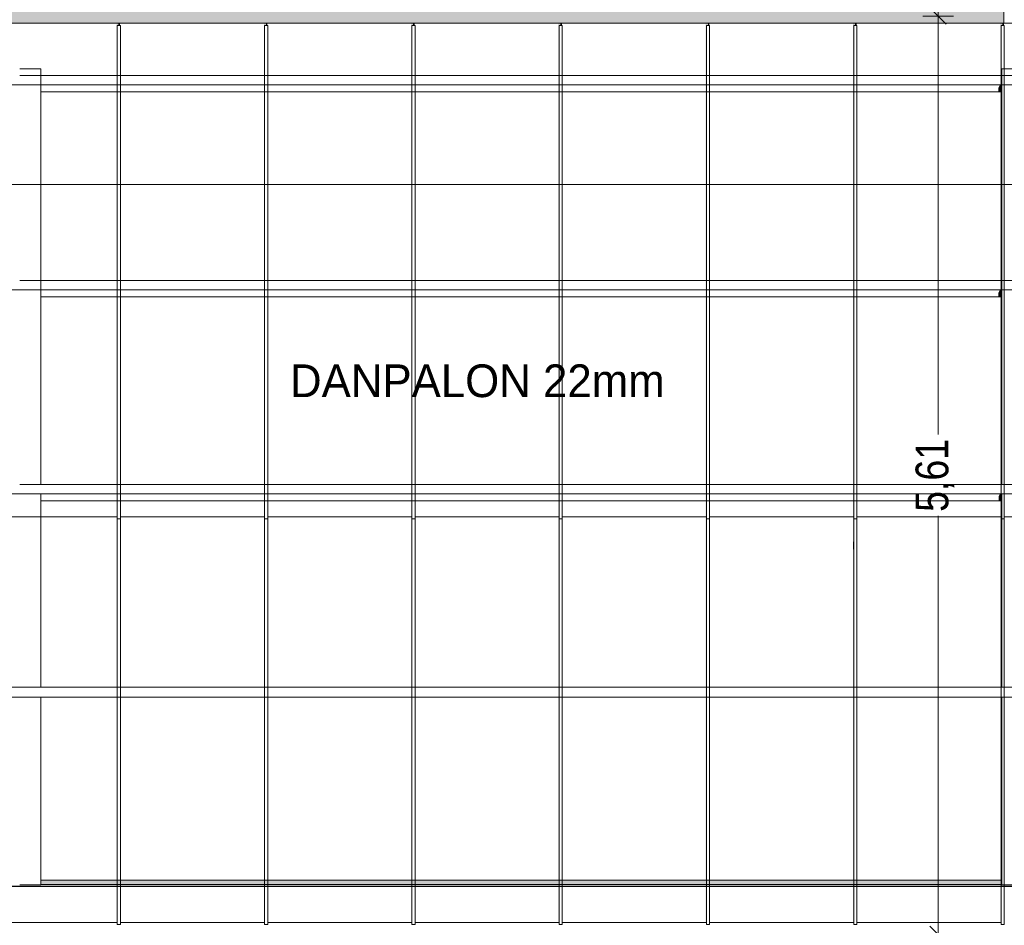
# Model space of a CAD drawing. Header units: millimetres. Extents: x 52659 to 1698020, y -10054 to 104697.
# Tile 287 of 363: x 285885 to 291900, y 20671 to 26207. Entities that reach past the tile are written whole.
import ezdxf

# ---------------------------------------------------------------- set-up
doc = ezdxf.new("R2010")
doc.units = ezdxf.units.MM
doc.header["$MEASUREMENT"] = 0
for name, color, linetype in [('02-06 Poutre.Construction', 7, 'Continuous'), ('05-02 Cotation 200ème 100ème.Cotations', 7, 'Continuous'), ('06-02 Texte 200ème 100ème.Texte', 7, 'Continuous'), ('08-01 hachures', 7, 'Continuous'), ('S-BEAM-____-OTLN.Modèle IFC', 7, 'Continuous')]:
    doc.layers.add(name, color=color, linetype=linetype)
doc.styles.add('STYLE_GENERE_2', font='txt')
doc.styles.add('STYLE_GENERE_3', font='ARIALN.TTF')
doc.dimstyles.new('STYLE_GENERE__2', dxfattribs={"dimtxt": 200, "dimasz": 95, "dimexe": 0.18, "dimexo": 100, "dimgap": 0, "dimtad": 0, "dimlfac": 0.001, "dimzin": 0, "dimdsep": 46, "dimtxsty": 'STYLE_GENERE_3', "dimblk": 'ARROWHEAD_6', "dimblk1": 'ARROWHEAD_6', "dimblk2": 'ARROWHEAD_6', "dimcen": 0.09, "dimclrd": 7, "dimclre": 7, "dimclrt": 7, "dimazin": 0, "dimtfac": 1, "dimtdec": 4, "dimtmove": 0, "dimatfit": 3, "dimfxl": 1, "dimtolj": 1, "dimtzin": 0, "dimarcsym": 0})
doc.dimstyles.new('STYLE_GENERE__5', dxfattribs={"dimtxt": 200, "dimasz": 95, "dimexe": 0.18, "dimexo": 100, "dimgap": 0, "dimtad": 0, "dimtih": 1, "dimtoh": 1, "dimlfac": 0.001, "dimzin": 0, "dimdsep": 46, "dimtxsty": 'STYLE_GENERE_3', "dimblk": 'ARROWHEAD_6', "dimblk1": 'ARROWHEAD_6', "dimblk2": 'ARROWHEAD_6', "dimcen": 0.09, "dimclrd": 7, "dimclre": 7, "dimclrt": 7, "dimazin": 0, "dimtfac": 1, "dimtdec": 4, "dimtmove": 0, "dimatfit": 3, "dimfxl": 1, "dimtolj": 1, "dimtzin": 0, "dimarcsym": 0})

# ---------------------------------------------------------------- blocks, each defined once
blk = doc.blocks.new('*D844', base_point=(261781.6, 40089))
at = {"layer": '05-02 Cotation 200ème 100ème.Cotations', "color": 7, "linetype": 'Continuous', "lineweight": 13, "transparency": 16777216}
for p, q in [((267471.6, 25106.5), (267471.6, 25294)), ((347724.3, 25106.5), (347724.3, 25294)), ((267471.6, 25200.2), (307285.1, 25200.2)), ((307910.8, 25200.2), (347724.3, 25200.2)), ((347724.3, 25200.2), (347799.3, 25200.2))]:
    blk.add_line(p, q, dxfattribs=at)
at = {"layer": '05-02 Cotation 200ème 100ème.Cotations', "color": 7, "linetype": 'Continuous', "lineweight": 25, "transparency": 16777216}
for p, q in [((267521.6, 25250.2), (267421.6, 25150.2)), ((347674.3, 25150.2), (347774.3, 25250.2))]:
    blk.add_line(p, q, dxfattribs=at)
at = {"layer": '05-02 Cotation 200ème 100ème.Cotations', "color": 7, "lineweight": 9, "transparency": 16777216, "insert": (307309.9, 25100.2), "char_height": 200, "attachment_point": 7, "style": 'STYLE_GENERE_3'}
blk.add_mtext('\\A1;80,25', dxfattribs=at)
blk = doc.blocks.new('ARROWHEAD_6')
at = {"color": 0, "linetype": 'Continuous', "lineweight": 0}
for p, q in [((0, 0), (-1, 0)), ((-0.5, -0.5), (0.5, 0.5))]:
    blk.add_line(p, q, dxfattribs=at)
blk = doc.blocks.new('*D895', base_point=(261781.6, 40089))
at = {"layer": '05-02 Cotation 200ème 100ème.Cotations', "color": 7, "linetype": 'Continuous', "lineweight": 13, "transparency": 16777216}
for p, q in [((291588.9, 26229.2), (291401.4, 26229.2)), ((291495.1, 23671.5), (291495.1, 26229.2)), ((291495.1, 20616.1), (291495.1, 23173.8)), ((291588.9, 20616.1), (291401.4, 20616.1))]:
    blk.add_line(p, q, dxfattribs=at)
at = {"layer": '05-02 Cotation 200ème 100ème.Cotations', "color": 7, "linetype": 'Continuous', "lineweight": 25, "transparency": 16777216}
for p, q in [((291445.1, 26279.2), (291545.1, 26179.2)), ((291445.1, 20666.1), (291545.1, 20566.1))]:
    blk.add_line(p, q, dxfattribs=at)
at = {"layer": '05-02 Cotation 200ème 100ème.Cotations', "color": 7, "lineweight": 9, "transparency": 16777216, "insert": (291595.1, 23198.6), "char_height": 200, "attachment_point": 7, "rotation": 90, "style": 'STYLE_GENERE_3'}
blk.add_mtext('\\A1;5,61', dxfattribs=at)
blk = doc.blocks.new('*D896', base_point=(261781.6, 40089))
at = {"layer": '05-02 Cotation 200ème 100ème.Cotations', "color": 7, "linetype": 'Continuous', "lineweight": 25, "transparency": 16777216}
for p, q in [((291545.1, 39749), (291445.1, 39849)), ((291445.1, 26279.2), (291545.1, 26179.2))]:
    blk.add_line(p, q, dxfattribs=at)
at = {"layer": '05-02 Cotation 200ème 100ème.Cotations', "color": 7, "linetype": 'Continuous', "lineweight": 13, "transparency": 16777216}
for p, q in [((291495.1, 39799), (291495.1, 39874)), ((291588.9, 39799), (291401.4, 39799)), ((291495.1, 33327), (291495.1, 39799)), ((291495.1, 26229.2), (291495.1, 32701.2)), ((291588.9, 26229.2), (291401.4, 26229.2))]:
    blk.add_line(p, q, dxfattribs=at)
at = {"layer": '05-02 Cotation 200ème 100ème.Cotations', "color": 7, "lineweight": 9, "transparency": 16777216, "insert": (291595.1, 32726.1), "char_height": 200, "attachment_point": 7, "rotation": 90, "style": 'STYLE_GENERE_3'}
blk.add_mtext('\\A1;13,57', dxfattribs=at)

msp = doc.modelspace()

# ---------------------------------------------------------------- hatches: boundary and pattern name
at = {"layer": '02-06 Poutre.Construction', "linetype": 'Continuous', "lineweight": 0, "true_color": 0xbfbfbf}
for points in [[(286476.347, 23168.223), (286479.78, 23168.223), (286479.78, 26171.975), (286489.78, 26171.975), (286489.78, 26184.777), (286476.345, 26184.777), (286476.345, 23168.582)], [(286489.78, 26171.975), (286498.593, 26171.975), (286496.406, 26184.777), (286489.78, 26184.777)], [(287376.347, 23168.223), (287379.78, 23168.223), (287379.78, 26171.975), (287389.78, 26171.975), (287389.78, 26184.777), (287376.345, 26184.777), (287376.345, 23168.582)], [(287389.78, 26171.975), (287398.593, 26171.975), (287396.406, 26184.777), (287389.78, 26184.777)], [(287389.78, 26171.975), (287398.593, 26171.976), (287396.406, 26184.777), (287389.78, 26184.777)], [(288276.347, 23168.223), (288279.78, 23168.223), (288279.78, 26171.975), (288289.78, 26171.975), (288289.78, 26184.777), (288276.345, 26184.777), (288276.345, 23168.582)], [(288276.347, 23168.223), (288279.78, 23168.223), (288279.78, 26171.975), (288289.78, 26171.975), (288289.78, 26184.777), (288276.345, 26184.777), (288276.345, 23168.582)], [(288289.78, 26171.975), (288298.593, 26171.975), (288296.406, 26184.777), (288289.78, 26184.777)], [(288289.78, 26171.975), (288298.593, 26171.975), (288296.406, 26184.777), (288289.78, 26184.777)], [(289176.347, 23168.223), (289179.78, 23168.223), (289179.78, 26171.975), (289189.78, 26171.975), (289189.78, 26184.777), (289176.345, 26184.777), (289176.345, 23168.582)], [(289176.347, 23168.223), (289179.78, 23168.223), (289179.78, 26171.975), (289189.78, 26171.975), (289189.78, 26184.777), (289176.345, 26184.777), (289176.345, 23168.582)], [(289189.78, 26171.975), (289198.593, 26171.975), (289196.406, 26184.777), (289189.78, 26184.777)], [(289189.78, 26171.975), (289198.593, 26171.976), (289196.406, 26184.777), (289189.78, 26184.777)], [(290076.347, 23168.223), (290079.78, 23168.223), (290079.78, 26171.975), (290089.78, 26171.975), (290089.78, 26184.777), (290076.345, 26184.777), (290076.345, 23168.582)], [(290076.347, 23168.223), (290079.78, 23168.223), (290079.78, 26171.975), (290089.78, 26171.975), (290089.78, 26184.777), (290076.345, 26184.777), (290076.345, 23168.582)], [(290089.78, 26171.975), (290098.593, 26171.975), (290096.406, 26184.777), (290089.78, 26184.777)], [(290089.78, 26184.777), (290089.78, 26171.975), (290098.593, 26171.975), (290096.406, 26184.777)], [(290976.347, 23168.223), (290979.78, 23168.223), (290979.78, 26171.975), (290989.78, 26171.975), (290989.78, 26184.777), (290976.345, 26184.777), (290976.345, 23168.582)], [(290976.347, 23168.223), (290979.78, 23168.223), (290979.78, 26171.975), (290989.78, 26171.975), (290989.78, 26184.777), (290976.345, 26184.777), (290976.345, 23168.582)], [(290989.78, 26171.975), (290998.593, 26171.975), (290996.406, 26184.777), (290989.78, 26184.777)], [(291876.347, 23168.223), (291879.78, 23168.223), (291879.78, 26171.975), (291889.78, 26171.975), (291889.78, 26184.777), (291876.345, 26184.777), (291876.345, 23168.582)], [(291889.78, 26171.975), (291898.593, 26171.975), (291896.406, 26184.777), (291889.78, 26184.777)], [(286476.349, 23016.643), (286479.78, 23016.643), (286479.78, 23168.223), (286476.347, 23168.223), (286476.347, 23016.995)], [(287376.349, 23016.643), (287379.78, 23016.643), (287379.78, 23168.223), (287376.347, 23168.223), (287376.347, 23016.995)], [(288276.347, 23016.995), (288276.349, 23016.643), (288279.78, 23016.643), (288279.78, 23168.223), (288276.347, 23168.223)], [(289176.349, 23016.643), (289179.78, 23016.643), (289179.78, 23168.223), (289176.347, 23168.223), (289176.347, 23016.995)], [(290076.349, 23016.643), (290079.78, 23016.643), (290079.78, 23168.223), (290076.347, 23168.223), (290076.347, 23016.995)], [(290976.349, 23016.643), (290979.78, 23016.643), (290979.78, 23168.223), (290976.347, 23168.223), (290976.347, 23016.995)], [(290976.347, 23016.995), (290976.349, 23016.643), (290979.78, 23016.643), (290979.78, 23168.223), (290976.347, 23168.223)], [(291876.349, 23016.643), (291879.78, 23016.643), (291879.78, 23168.223), (291876.347, 23168.223), (291876.347, 23016.995)], [(286476.351, 22863.144), (286479.78, 22863.144), (286479.78, 23016.643), (286476.349, 23016.643), (286476.349, 22863.487)], [(287376.351, 22863.144), (287379.78, 22863.144), (287379.78, 23016.643), (287376.349, 23016.643), (287376.349, 22863.487)], [(288276.349, 22863.487), (288276.351, 22863.144), (288279.78, 22863.144), (288279.78, 23016.643), (288276.349, 23016.643)], [(289176.351, 22863.144), (289179.78, 22863.144), (289179.78, 23016.643), (289176.349, 23016.643), (289176.349, 22863.487)], [(290076.351, 22863.144), (290079.78, 22863.144), (290079.78, 23016.643), (290076.349, 23016.643), (290076.349, 22863.487)], [(290976.351, 22863.144), (290979.78, 22863.144), (290979.78, 23016.643), (290976.349, 23016.643), (290976.349, 22863.487)], [(290976.349, 22970.465), (290979.78, 22970.465), (290979.78, 23016.643), (290976.349, 23016.643)], [(291876.351, 22863.144), (291879.78, 22863.144), (291879.78, 23016.643), (291876.349, 23016.643), (291876.349, 22863.487)], [(286476.351, 22708.37), (286476.353, 22708.037), (286479.78, 22708.037), (286479.78, 22854.271), (286479.78, 22863.144), (286476.351, 22863.144)], [(287376.351, 22708.37), (287376.353, 22708.037), (287379.78, 22708.037), (287379.78, 22854.271), (287379.78, 22863.144), (287376.351, 22863.144)], [(288276.351, 22708.37), (288276.353, 22708.037), (288279.78, 22708.037), (288279.78, 22854.271), (288279.78, 22863.144), (288276.351, 22863.144)], [(289176.351, 22708.37), (289176.353, 22708.037), (289179.78, 22708.037), (289179.78, 22854.271), (289179.78, 22863.144), (289176.351, 22863.144)], [(290076.351, 22708.37), (290076.353, 22708.037), (290079.78, 22708.037), (290079.78, 22854.271), (290079.78, 22863.144), (290076.351, 22863.144)], [(290976.351, 22708.37), (290976.353, 22708.037), (290979.78, 22708.037), (290979.78, 22854.271), (290979.78, 22863.144), (290976.351, 22863.144)], [(291876.351, 22708.37), (291876.353, 22708.037), (291879.78, 22708.037), (291879.78, 22854.271), (291879.78, 22863.144), (291876.351, 22863.144)], [(286476.353, 22551.958), (286476.355, 22551.633), (286479.78, 22551.633), (286479.78, 22708.037), (286476.353, 22708.037)], [(287376.353, 22551.958), (287376.355, 22551.633), (287379.78, 22551.633), (287379.78, 22708.037), (287376.353, 22708.037)], [(288276.353, 22551.958), (288276.355, 22551.633), (288279.78, 22551.633), (288279.78, 22708.037), (288276.353, 22708.037)], [(289176.353, 22551.958), (289176.355, 22551.633), (289179.78, 22551.633), (289179.78, 22708.037), (289176.353, 22708.037)], [(290076.353, 22551.958), (290076.355, 22551.633), (290079.78, 22551.633), (290079.78, 22708.037), (290076.353, 22708.037)], [(290976.353, 22551.958), (290976.355, 22551.633), (290979.78, 22551.633), (290979.78, 22708.037), (290976.353, 22708.037)], [(291876.353, 22551.958), (291876.355, 22551.633), (291879.78, 22551.633), (291879.78, 22708.037), (291876.353, 22708.037)], [(286476.357, 22394.249), (286479.78, 22394.249), (286479.78, 22551.633), (286476.355, 22551.633), (286476.355, 22394.567)], [(287376.355, 22394.567), (287376.357, 22394.249), (287379.78, 22394.249), (287379.78, 22551.633), (287376.355, 22551.633)], [(288276.355, 22394.567), (288276.357, 22394.249), (288279.78, 22394.249), (288279.78, 22551.633), (288276.355, 22551.633)], [(289176.357, 22394.249), (289179.78, 22394.249), (289179.78, 22551.633), (289176.355, 22551.633), (289176.355, 22394.567)], [(290076.357, 22394.249), (290079.78, 22394.249), (290079.78, 22551.633), (290076.355, 22551.633), (290076.355, 22394.567)], [(290976.355, 22394.567), (290976.357, 22394.249), (290979.78, 22394.249), (290979.78, 22551.633), (290976.355, 22551.633)], [(291876.357, 22394.249), (291879.78, 22394.249), (291879.78, 22551.633), (291876.355, 22551.633), (291876.355, 22394.567)], [(286476.357, 22236.514), (286476.359, 22236.203), (286479.78, 22236.203), (286479.78, 22394.249), (286476.357, 22394.249)], [(287376.357, 22236.514), (287376.359, 22236.203), (287379.78, 22236.203), (287379.78, 22394.249), (287376.357, 22394.249)], [(288276.357, 22236.514), (288276.359, 22236.203), (288279.78, 22236.203), (288279.78, 22394.249), (288276.357, 22394.249)], [(289176.357, 22236.514), (289176.359, 22236.203), (289179.78, 22236.203), (289179.78, 22394.249), (289176.357, 22394.249)], [(290076.357, 22236.514), (290076.359, 22236.203), (290079.78, 22236.203), (290079.78, 22394.249), (290076.357, 22394.249)], [(290976.357, 22236.514), (290976.359, 22236.203), (290979.78, 22236.203), (290979.78, 22394.249), (290976.357, 22394.249)], [(291876.357, 22236.514), (291876.359, 22236.203), (291879.78, 22236.203), (291879.78, 22394.249), (291876.357, 22394.249)], [(286476.359, 22078.118), (286476.361, 22077.814), (286479.78, 22077.814), (286479.78, 22236.203), (286476.359, 22236.203)], [(287376.359, 22078.118), (287376.361, 22077.814), (287379.78, 22077.814), (287379.78, 22236.203), (287376.359, 22236.203)], [(288276.359, 22078.118), (288276.361, 22077.814), (288279.78, 22077.814), (288279.78, 22236.203), (288276.359, 22236.203)], [(289176.359, 22078.118), (289176.361, 22077.814), (289179.78, 22077.814), (289179.78, 22236.203), (289176.359, 22236.203)], [(290076.359, 22078.118), (290076.361, 22077.814), (290079.78, 22077.814), (290079.78, 22236.203), (290076.359, 22236.203)], [(290976.359, 22078.118), (290976.361, 22077.814), (290979.78, 22077.814), (290979.78, 22236.203), (290976.359, 22236.203)], [(291876.359, 22078.118), (291876.361, 22077.814), (291879.78, 22077.814), (291879.78, 22236.203), (291876.359, 22236.203)], [(286476.361, 21919.698), (286476.363, 21919.401), (286479.78, 21919.401), (286479.78, 22077.814), (286476.361, 22077.814)], [(287376.361, 21919.698), (287376.363, 21919.401), (287379.78, 21919.401), (287379.78, 22077.814), (287376.361, 22077.814)], [(288276.361, 21919.698), (288276.363, 21919.401), (288279.78, 21919.401), (288279.78, 22077.814), (288276.361, 22077.814)], [(289176.361, 21919.698), (289176.363, 21919.401), (289179.78, 21919.401), (289179.78, 22077.814), (289176.361, 22077.814)], [(290076.361, 21919.698), (290076.363, 21919.401), (290079.78, 21919.401), (290079.78, 22077.814), (290076.361, 22077.814)], [(290976.361, 21919.698), (290976.363, 21919.401), (290979.78, 21919.401), (290979.78, 22077.814), (290976.361, 22077.814)], [(291876.361, 21919.698), (291876.363, 21919.401), (291879.78, 21919.401), (291879.78, 22077.814), (291876.361, 22077.814)], [(286476.363, 21761.575), (286476.364, 21761.285), (286479.78, 21761.285), (286479.78, 21919.401), (286476.363, 21919.401)], [(287376.363, 21761.575), (287376.364, 21761.285), (287379.78, 21761.285), (287379.78, 21919.401), (287376.363, 21919.401)], [(288276.363, 21761.575), (288276.364, 21761.285), (288279.78, 21761.285), (288279.78, 21919.401), (288276.363, 21919.401)], [(289176.363, 21761.575), (289176.364, 21761.285), (289179.78, 21761.285), (289179.78, 21919.401), (289176.363, 21919.401)], [(290076.363, 21761.575), (290076.364, 21761.285), (290079.78, 21761.285), (290079.78, 21919.401), (290076.363, 21919.401)], [(290976.363, 21761.575), (290976.364, 21761.285), (290979.78, 21761.285), (290979.78, 21919.401), (290976.363, 21919.401)], [(291876.363, 21761.575), (291876.364, 21761.285), (291879.78, 21761.285), (291879.78, 21919.401), (291876.363, 21919.401)], [(286476.364, 21604.068), (286476.366, 21603.784), (286479.78, 21603.784), (286479.78, 21761.285), (286476.364, 21761.285)], [(287376.364, 21604.068), (287376.366, 21603.784), (287379.78, 21603.784), (287379.78, 21761.285), (287376.364, 21761.285)], [(288276.364, 21604.068), (288276.366, 21603.784), (288279.78, 21603.784), (288279.78, 21761.285), (288276.364, 21761.285)], [(289176.366, 21603.784), (289179.78, 21603.784), (289179.78, 21761.285), (289176.364, 21761.285), (289176.364, 21604.068)], [(290076.366, 21603.784), (290079.78, 21603.784), (290079.78, 21761.285), (290076.364, 21761.285), (290076.364, 21604.068)], [(290976.366, 21603.784), (290979.78, 21603.784), (290979.78, 21761.285), (290976.364, 21761.285), (290976.364, 21604.068)], [(291876.366, 21603.784), (291879.78, 21603.784), (291879.78, 21761.285), (291876.364, 21761.285), (291876.364, 21604.068)], [(286476.366, 21447.494), (286476.367, 21447.216), (286479.78, 21447.216), (286479.78, 21603.784), (286476.366, 21603.784)], [(287376.366, 21447.494), (287376.367, 21447.216), (287379.78, 21447.216), (287379.78, 21603.784), (287376.366, 21603.784)], [(288276.366, 21447.494), (288276.367, 21447.216), (288279.78, 21447.216), (288279.78, 21603.784), (288276.366, 21603.784)], [(289176.366, 21447.494), (289176.367, 21447.216), (289179.78, 21447.216), (289179.78, 21603.784), (289176.366, 21603.784)], [(290076.366, 21447.494), (290076.367, 21447.216), (290079.78, 21447.216), (290079.78, 21603.784), (290076.366, 21603.784)], [(290976.366, 21447.494), (290976.367, 21447.216), (290979.78, 21447.216), (290979.78, 21603.784), (290976.366, 21603.784)], [(291876.366, 21447.494), (291876.367, 21447.216), (291879.78, 21447.216), (291879.78, 21603.784), (291876.366, 21603.784)], [(286476.367, 21292.17), (286476.369, 21291.897), (286479.78, 21291.897), (286479.78, 21447.216), (286476.367, 21447.216)], [(287376.367, 21292.17), (287376.369, 21291.897), (287379.78, 21291.897), (287379.78, 21447.216), (287376.367, 21447.216)], [(288276.367, 21292.17), (288276.369, 21291.897), (288279.78, 21291.897), (288279.78, 21447.216), (288276.367, 21447.216)], [(289176.367, 21292.17), (289176.369, 21291.897), (289179.78, 21291.897), (289179.78, 21447.216), (289176.367, 21447.216)], [(290076.367, 21292.17), (290076.369, 21291.897), (290079.78, 21291.897), (290079.78, 21447.216), (290076.367, 21447.216)], [(290976.367, 21292.17), (290976.369, 21291.897), (290979.78, 21291.897), (290979.78, 21447.216), (290976.367, 21447.216)], [(291876.367, 21292.17), (291876.369, 21291.897), (291879.78, 21291.897), (291879.78, 21447.216), (291876.367, 21447.216)], [(286476.369, 21138.409), (286476.37, 21138.142), (286479.78, 21138.142), (286479.78, 21291.897), (286476.369, 21291.897)], [(287376.369, 21138.409), (287376.37, 21138.142), (287379.78, 21138.142), (287379.78, 21291.897), (287376.369, 21291.897)], [(288276.369, 21138.409), (288276.37, 21138.142), (288279.78, 21138.142), (288279.78, 21291.897), (288276.369, 21291.897)], [(289176.369, 21138.409), (289176.37, 21138.142), (289179.78, 21138.142), (289179.78, 21291.897), (289176.369, 21291.897)], [(290076.369, 21138.409), (290076.37, 21138.142), (290079.78, 21138.142), (290079.78, 21291.897), (290076.369, 21291.897)], [(290976.369, 21138.409), (290976.37, 21138.142), (290979.78, 21138.142), (290979.78, 21291.897), (290976.369, 21291.897)], [(291876.369, 21138.409), (291876.37, 21138.142), (291879.78, 21138.142), (291879.78, 21291.897), (291876.369, 21291.897)], [(286476.37, 20986.522), (286476.372, 20986.26), (286479.78, 20986.26), (286479.78, 21138.142), (286476.37, 21138.142)], [(287376.37, 20986.522), (287376.372, 20986.26), (287379.78, 20986.26), (287379.78, 21138.142), (287376.37, 21138.142)], [(288276.37, 20986.522), (288276.372, 20986.26), (288279.78, 20986.26), (288279.78, 21138.142), (288276.37, 21138.142)], [(289176.37, 20986.522), (289176.372, 20986.26), (289179.78, 20986.26), (289179.78, 21138.142), (289176.37, 21138.142)], [(290076.37, 20986.522), (290076.372, 20986.26), (290079.78, 20986.26), (290079.78, 21138.142), (290076.37, 21138.142)], [(290976.37, 20986.522), (290976.372, 20986.26), (290979.78, 20986.26), (290979.78, 21138.142), (290976.37, 21138.142)], [(291876.37, 20986.522), (291876.372, 20986.26), (291879.78, 20986.26), (291879.78, 21138.142), (291876.37, 21138.142)], [(286476.372, 20836.815), (286476.373, 20836.558), (286479.78, 20836.558), (286479.78, 20986.26), (286476.372, 20986.26)], [(287376.372, 20836.815), (287376.373, 20836.558), (287379.78, 20836.558), (287379.78, 20986.26), (287376.372, 20986.26)], [(288276.372, 20836.815), (288276.373, 20836.558), (288279.78, 20836.558), (288279.78, 20986.26), (288276.372, 20986.26)], [(289176.372, 20836.815), (289176.373, 20836.558), (289179.78, 20836.558), (289179.78, 20986.26), (289176.372, 20986.26)], [(290076.372, 20836.815), (290076.373, 20836.558), (290079.78, 20836.558), (290079.78, 20986.26), (290076.372, 20986.26)], [(290976.372, 20836.815), (290976.373, 20836.558), (290979.78, 20836.558), (290979.78, 20986.26), (290976.372, 20986.26)], [(291876.372, 20836.815), (291876.373, 20836.558), (291879.78, 20836.558), (291879.78, 20986.26), (291876.372, 20986.26)], [(286476.373, 20836.558), (286476.373, 20689.589), (286479.78, 20689.339), (286479.78, 20836.558)], [(287376.373, 20836.558), (287376.373, 20689.589), (287379.78, 20689.339), (287379.78, 20836.558)], [(288276.373, 20836.558), (288276.373, 20689.589), (288279.78, 20689.339), (288279.78, 20836.558)], [(289176.373, 20836.558), (289176.373, 20689.589), (289179.78, 20689.339), (289179.78, 20836.558)], [(290076.373, 20836.558), (290076.373, 20689.589), (290079.78, 20689.339), (290079.78, 20836.558)], [(290976.373, 20836.558), (290976.373, 20689.589), (290979.78, 20689.339), (290979.78, 20836.558)], [(291876.373, 20836.558), (291876.373, 20689.589), (291879.78, 20689.339), (291879.78, 20836.558)]]:
    msp.add_hatch(color=9, dxfattribs=at).paths.add_polyline_path(points)
at = {"layer": '08-01 hachures', "linetype": 'Continuous', "lineweight": 0, "true_color": 0x5d5d5d}
h = msp.add_hatch(dxfattribs=at)
h.set_pattern_fill('CROSS_225_29_0002', color=251, style=0, pattern_type=2)
h.set_pattern_definition([(360, (261781.56, 40089.01), (127, 127), [63.5, -190.5]), (90, (261813.31, 40057.26), (-126.99996, 127.00004), [63.5, -190.5])])
h.paths.add_polyline_path([(291896.616, 39799.316), (291896.616, 26184.777), (279856.246, 26184.777), (279856.246, 33050.401), (273946.616, 33050.401), (273946.616, 27583.896), (268398.725, 27583.896), (268398.725, 27184.128), (273946.616, 27184.128), (273946.616, 26229.221), (267589.344, 26229.221), (267589.78, 26089.012), (262071.556, 26099.012), (262062.289, 39808.28)])
h.paths.add_polyline_path([(264195.257, 32856.94), (262795.257, 32856.94), (262795.257, 34278.427), (264195.257, 34278.427)], flags=0)
h.paths.add_polyline_path([(265845.317, 32856.94), (265845.317, 34192.524), (267195.317, 34192.524), (267195.317, 32856.94)], flags=0)
h.paths.add_polyline_path([(272245.317, 34267.248), (270895.317, 34267.248), (270895.317, 35602.833), (272245.317, 35602.833)], flags=0)
h.paths.add_polyline_path([(272342.536, 31701.424), (273207.642, 31701.424), (273207.642, 30827.306), (272342.536, 30827.306)], flags=0)
h.paths.add_polyline_path([(275500.317, 34217.782), (274100.317, 34217.782), (274100.317, 35639.269), (275500.317, 35639.269)], flags=0)
h.paths.add_polyline_path([(282115.317, 32856.94), (280715.317, 32856.94), (280715.317, 34241.991), (282115.317, 34241.991)], flags=0)
h.paths.add_polyline_path([(283715.143, 32856.94), (283715.143, 34241.991), (285115.143, 34241.991), (285115.143, 32856.94)], flags=0)
h.paths.add_polyline_path([(284346.151, 31701.424), (285211.258, 31701.424), (285211.258, 30827.306), (284346.151, 30827.306)], flags=0)
h.paths.add_polyline_path([(286715.317, 32856.94), (286715.317, 34278.427), (288115.317, 34278.427), (288115.317, 32856.94)], flags=0)
h.paths.add_polyline_path([(289686.273, 32856.94), (289686.273, 34241.991), (291086.273, 34241.991), (291086.273, 32856.94)], flags=0)
at = {"layer": 'S-BEAM-____-OTLN.Modèle IFC', "linetype": 'Continuous', "lineweight": 0, "true_color": 0xbfbfbf}
for points in [[(285884.741, 25866.222), (285884.741, 25866.188), (286014.741, 25866.188), (286014.741, 25866.222)], [(291884.741, 25866.222), (291884.741, 25866.188), (292014.741, 25866.188), (292014.741, 25866.222)], [(291864.217, 25791.859), (291884.741, 25791.859), (291884.741, 25806.202), (291871.359, 25806.202)], [(291883.129, 25806.202), (291884.741, 25806.202), (291884.741, 25809.44)], [(291862.596, 25764.965), (291884.741, 25764.965), (291884.741, 25768.221), (291864.217, 25768.221)], [(291864.217, 25768.221), (291884.741, 25768.221), (291884.741, 25791.859), (291864.217, 25791.859)], [(285884.741, 24613.246), (286014.741, 24613.246), (286014.741, 24613.279), (285884.741, 24613.279)], [(291884.741, 24613.246), (292014.741, 24613.246), (292014.741, 24613.279), (291884.741, 24613.279)], [(291864.217, 24538.916), (291884.741, 24538.916), (291884.741, 24553.259), (291871.359, 24553.259)], [(291883.129, 24553.259), (291884.741, 24553.259), (291884.741, 24556.497)], [(291862.596, 24512.022), (291884.741, 24512.022), (291884.741, 24515.278), (291864.217, 24515.278)], [(291864.217, 24515.278), (291884.741, 24515.278), (291884.741, 24538.916), (291864.217, 24538.916)], [(291865.173, 23292.568), (291884.741, 23292.568), (291884.741, 23305.473), (291871.571, 23305.473)], [(291865.286, 23268.833), (291884.741, 23268.833), (291884.741, 23292.568), (291865.173, 23292.568)], [(291883.453, 23305.473), (291884.741, 23305.473), (291884.741, 23308.071)], [(291863.729, 23265.693), (291884.741, 23265.693), (291884.741, 23268.833), (291865.286, 23268.833)], [(285884.741, 22127.498), (286014.741, 22127.498), (286014.741, 22128), (285884.741, 22128)], [(291884.741, 22128), (291884.741, 22127.498), (292014.741, 22127.498), (292014.741, 22128)], [(286014.741, 20944.866), (291884.741, 20944.866), (291884.741, 20947.79), (286014.741, 20947.79)], [(286014.741, 20920.959), (291884.741, 20920.959), (291884.741, 20944.866), (286014.741, 20944.866)], [(267621.556, 20920.959), (267621.556, 20910.758), (348905.915, 20910.758), (348905.915, 20911.152), (267939.741, 20911.152), (267939.741, 20919.339), (267874.741, 20919.339), (267874.741, 20920.959)], [(267621.556, 20907.834), (348905.915, 20907.834), (348905.915, 20910.758), (267621.556, 20910.758)], [(291884.741, 20920.959), (286014.741, 20920.959), (286014.741, 20919.339), (291884.741, 20919.339)]]:
    msp.add_hatch(color=9, dxfattribs=at).paths.add_polyline_path(points)

# ---------------------------------------------------------------- linework, layer by layer
at = {"layer": '02-06 Poutre.Construction', "color": 7, "linetype": 'Continuous', "lineweight": 9}
for p, q in [((285589.78, 26184.777), (286489.78, 26184.777)), ((286479.78, 26171.975), (286499.78, 26171.975)), ((286479.78, 26171.975), (286479.78, 23155.422)), ((286489.78, 26184.777), (287389.78, 26184.777)), ((286489.78, 26184.777), (286489.78, 26171.975)), ((286499.78, 26171.975), (286499.78, 23155.422)), ((287379.78, 26171.975), (287399.78, 26171.975)), ((287379.78, 26171.975), (287379.78, 23155.422)), ((287389.78, 26184.777), (288289.78, 26184.777)), ((287389.78, 26184.777), (288289.78, 26184.777)), ((287399.78, 26171.975), (287399.78, 23155.422)), ((288279.78, 26171.975), (288299.78, 26171.975)), ((288279.78, 26171.975), (288279.78, 23155.422)), ((288289.78, 26184.777), (289189.78, 26184.777)), ((288289.78, 26184.777), (288289.78, 26171.975)), ((288289.78, 26184.777), (289189.78, 26184.777)), ((288289.78, 26184.777), (288289.78, 26171.975)), ((288299.78, 26171.975), (288299.78, 23155.422)), ((289179.78, 26171.975), (289199.78, 26171.975)), ((289179.78, 26171.975), (289179.78, 23155.422)), ((289189.78, 26184.777), (290089.78, 26184.777)), ((289189.78, 26184.777), (289189.78, 26171.975)), ((289189.78, 26184.777), (290089.78, 26184.777)), ((289189.78, 26184.777), (289189.78, 26171.975)), ((289199.78, 26171.975), (289199.78, 23155.422)), ((290079.78, 26171.975), (290099.78, 26171.975)), ((290079.78, 26171.975), (290079.78, 23155.422)), ((290089.78, 26184.777), (290989.78, 26184.777)), ((290089.78, 26184.777), (290989.78, 26184.777)), ((290099.78, 26171.975), (290099.78, 23155.422)), ((290979.78, 26171.975), (290999.78, 26171.975)), ((290979.78, 26171.975), (290979.78, 23155.422)), ((290989.78, 26184.777), (291889.78, 26184.777)), ((290989.78, 26184.777), (290989.78, 26171.975)), ((290999.78, 26171.975), (290999.78, 23155.422)), ((291879.78, 26171.975), (291899.78, 26171.975)), ((291879.78, 26171.975), (291879.78, 23155.422)), ((291889.78, 26184.777), (292789.78, 26184.777)), ((291889.78, 26184.777), (291889.78, 26171.975)), ((291899.78, 26171.975), (291899.78, 23155.422)), ((285599.78, 23168.223), (286479.78, 23168.223)), ((286499.78, 23168.223), (287379.78, 23168.223)), ((287399.78, 23168.223), (288279.78, 23168.223)), ((287399.78, 23168.223), (288279.78, 23168.223)), ((288299.78, 23168.223), (289179.78, 23168.223)), ((288299.78, 23168.223), (289179.78, 23168.223)), ((289199.78, 23168.223), (290079.78, 23168.223)), ((289199.78, 23168.223), (290079.78, 23168.223)), ((290099.78, 23168.223), (290979.78, 23168.223)), ((290099.78, 23168.223), (290979.78, 23168.223)), ((290999.78, 23168.223), (291879.78, 23168.223)), ((291899.78, 23168.223), (292779.78, 23168.223)), ((286479.78, 23155.422), (286499.78, 23155.422)), ((286479.78, 23155.422), (286479.78, 23003.842)), ((286499.78, 23155.422), (286499.78, 23003.842)), ((287379.78, 23155.422), (287399.78, 23155.422)), ((287379.78, 23155.422), (287379.78, 23003.842)), ((287399.78, 23155.422), (287399.78, 23003.842)), ((288279.78, 23155.422), (288299.78, 23155.422)), ((288279.78, 23155.422), (288279.78, 23003.842)), ((288299.78, 23155.422), (288299.78, 23003.842)), ((289179.78, 23155.422), (289199.78, 23155.422)), ((289179.78, 23155.422), (289179.78, 23003.842)), ((289199.78, 23155.422), (289199.78, 23003.842)), ((290079.78, 23155.422), (290099.78, 23155.422)), ((290079.78, 23155.422), (290079.78, 23003.842)), ((290099.78, 23155.422), (290099.78, 23003.842)), ((290979.78, 23155.422), (290999.78, 23155.422)), ((290979.78, 23155.422), (290979.78, 23003.842)), ((290999.78, 23155.422), (290999.78, 23003.842)), ((291879.78, 23155.422), (291899.78, 23155.422)), ((291879.78, 23155.422), (291879.78, 23003.842)), ((291899.78, 23155.422), (291899.78, 23003.842)), ((286479.78, 23003.842), (286479.78, 22850.343)), ((286499.78, 23003.842), (286499.78, 22850.343)), ((287379.78, 23003.842), (287379.78, 22850.343)), ((287399.78, 23003.842), (287399.78, 22850.343)), ((288279.78, 23003.842), (288279.78, 22850.343)), ((288299.78, 23003.842), (288299.78, 22850.343)), ((289179.78, 23003.842), (289179.78, 22850.343)), ((289199.78, 23003.842), (289199.78, 22850.343)), ((290079.78, 23003.842), (290079.78, 22850.343)), ((290099.78, 23003.842), (290099.78, 22850.343)), ((290979.78, 23003.842), (290979.78, 22850.343)), ((290999.78, 23003.842), (290999.78, 22850.343)), ((291879.78, 23003.842), (291879.78, 22850.343)), ((291899.78, 23003.842), (291899.78, 22850.343)), ((286479.78, 22850.343), (286479.78, 22695.235)), ((286499.78, 22850.343), (286499.78, 22695.235)), ((287379.78, 22850.343), (287379.78, 22695.235)), ((287399.78, 22850.343), (287399.78, 22695.235)), ((288279.78, 22850.343), (288279.78, 22695.235)), ((288299.78, 22850.343), (288299.78, 22695.235)), ((289179.78, 22850.343), (289179.78, 22695.235)), ((289199.78, 22850.343), (289199.78, 22695.235)), ((290079.78, 22850.343), (290079.78, 22695.235)), ((290099.78, 22850.343), (290099.78, 22695.235)), ((290979.78, 22850.343), (290979.78, 22695.235)), ((290999.78, 22850.343), (290999.78, 22695.235)), ((291879.78, 22850.343), (291879.78, 22695.235)), ((291899.78, 22850.343), (291899.78, 22695.235)), ((286479.78, 22695.235), (286479.78, 22538.832)), ((286499.78, 22695.235), (286499.78, 22538.832)), ((287379.78, 22695.235), (287379.78, 22538.832)), ((287399.78, 22695.235), (287399.78, 22538.832)), ((288279.78, 22695.235), (288279.78, 22538.832)), ((288299.78, 22695.235), (288299.78, 22538.832)), ((289179.78, 22695.235), (289179.78, 22538.832)), ((289199.78, 22695.235), (289199.78, 22538.832)), ((290079.78, 22695.235), (290079.78, 22538.832)), ((290099.78, 22695.235), (290099.78, 22538.832)), ((290979.78, 22695.235), (290979.78, 22538.832)), ((290999.78, 22695.235), (290999.78, 22538.832)), ((291879.78, 22695.235), (291879.78, 22538.832)), ((291899.78, 22695.235), (291899.78, 22538.832)), ((286479.78, 22538.832), (286479.78, 22381.448)), ((286499.78, 22538.832), (286499.78, 22381.448)), ((287379.78, 22538.832), (287379.78, 22381.448)), ((287399.78, 22538.832), (287399.78, 22381.448)), ((288279.78, 22538.832), (288279.78, 22381.448)), ((288299.78, 22538.832), (288299.78, 22381.448)), ((289179.78, 22538.832), (289179.78, 22381.448)), ((289199.78, 22538.832), (289199.78, 22381.448)), ((290079.78, 22538.832), (290079.78, 22381.448)), ((290099.78, 22538.832), (290099.78, 22381.448)), ((290979.78, 22538.832), (290979.78, 22381.448)), ((290999.78, 22538.832), (290999.78, 22381.448)), ((291879.78, 22538.832), (291879.78, 22381.448)), ((291899.78, 22538.832), (291899.78, 22381.448)), ((286479.78, 22381.448), (286479.78, 22223.402)), ((286499.78, 22381.448), (286499.78, 22223.402)), ((287379.78, 22381.448), (287379.78, 22223.402)), ((287399.78, 22381.448), (287399.78, 22223.402)), ((288279.78, 22381.448), (288279.78, 22223.402)), ((288299.78, 22381.448), (288299.78, 22223.402)), ((289179.78, 22381.448), (289179.78, 22223.402)), ((289199.78, 22381.448), (289199.78, 22223.402)), ((290079.78, 22381.448), (290079.78, 22223.402)), ((290099.78, 22381.448), (290099.78, 22223.402)), ((290979.78, 22381.448), (290979.78, 22223.402)), ((290999.78, 22381.448), (290999.78, 22223.402)), ((291879.78, 22381.448), (291879.78, 22223.402)), ((291899.78, 22381.448), (291899.78, 22223.402)), ((286479.78, 22223.402), (286479.78, 22065.013)), ((286499.78, 22223.402), (286499.78, 22065.013)), ((287379.78, 22223.402), (287379.78, 22065.013)), ((287399.78, 22223.402), (287399.78, 22065.013)), ((288279.78, 22223.402), (288279.78, 22065.013)), ((288299.78, 22223.402), (288299.78, 22065.013)), ((289179.78, 22223.402), (289179.78, 22065.013)), ((289199.78, 22223.402), (289199.78, 22065.013)), ((290079.78, 22223.402), (290079.78, 22065.013)), ((290099.78, 22223.402), (290099.78, 22065.013)), ((290979.78, 22223.402), (290979.78, 22065.013)), ((290999.78, 22223.402), (290999.78, 22065.013)), ((291879.78, 22223.402), (291879.78, 22065.013)), ((291899.78, 22223.402), (291899.78, 22065.013)), ((286479.78, 22065.013), (286479.78, 21906.6)), ((286499.78, 22065.013), (286499.78, 21906.6)), ((287379.78, 22065.013), (287379.78, 21906.6)), ((287399.78, 22065.013), (287399.78, 21906.6)), ((288279.78, 22065.013), (288279.78, 21906.6)), ((288299.78, 22065.013), (288299.78, 21906.6)), ((289179.78, 22065.013), (289179.78, 21906.6)), ((289199.78, 22065.013), (289199.78, 21906.6)), ((290079.78, 22065.013), (290079.78, 21906.6)), ((290099.78, 22065.013), (290099.78, 21906.6)), ((290979.78, 22065.013), (290979.78, 21906.6)), ((290999.78, 22065.013), (290999.78, 21906.6)), ((291879.78, 22065.013), (291879.78, 21906.6)), ((291899.78, 22065.013), (291899.78, 21906.6)), ((286479.78, 21906.6), (286479.78, 21748.483)), ((286499.78, 21906.6), (286499.78, 21748.483)), ((287379.78, 21906.6), (287379.78, 21748.483)), ((287399.78, 21906.6), (287399.78, 21748.483)), ((288279.78, 21906.6), (288279.78, 21748.483)), ((288299.78, 21906.6), (288299.78, 21748.483)), ((289179.78, 21906.6), (289179.78, 21748.483)), ((289199.78, 21906.6), (289199.78, 21748.483)), ((290079.78, 21906.6), (290079.78, 21748.483)), ((290099.78, 21906.6), (290099.78, 21748.483)), ((290979.78, 21906.6), (290979.78, 21748.483)), ((290999.78, 21906.6), (290999.78, 21748.483)), ((291879.78, 21906.6), (291879.78, 21748.483)), ((291899.78, 21906.6), (291899.78, 21748.483)), ((286479.78, 21748.483), (286479.78, 21590.982)), ((286499.78, 21748.483), (286499.78, 21590.982)), ((287379.78, 21748.483), (287379.78, 21590.982)), ((287399.78, 21748.483), (287399.78, 21590.982)), ((288279.78, 21748.483), (288279.78, 21590.982)), ((288299.78, 21748.483), (288299.78, 21590.982)), ((289179.78, 21748.483), (289179.78, 21590.982)), ((289199.78, 21748.483), (289199.78, 21590.982)), ((290079.78, 21748.483), (290079.78, 21590.982)), ((290099.78, 21748.483), (290099.78, 21590.982)), ((290979.78, 21748.483), (290979.78, 21590.982)), ((290999.78, 21748.483), (290999.78, 21590.982)), ((291879.78, 21748.483), (291879.78, 21590.982)), ((291899.78, 21748.483), (291899.78, 21590.982)), ((286479.78, 21590.982), (286479.78, 21434.414)), ((286499.78, 21590.982), (286499.78, 21434.414)), ((287379.78, 21590.982), (287379.78, 21434.414)), ((287399.78, 21590.982), (287399.78, 21434.414)), ((288279.78, 21590.982), (288279.78, 21434.414)), ((288299.78, 21590.982), (288299.78, 21434.414)), ((289179.78, 21590.982), (289179.78, 21434.414)), ((289199.78, 21590.982), (289199.78, 21434.414)), ((290079.78, 21590.982), (290079.78, 21434.414)), ((290099.78, 21590.982), (290099.78, 21434.414)), ((290979.78, 21590.982), (290979.78, 21434.414)), ((290999.78, 21590.982), (290999.78, 21434.414)), ((291879.78, 21590.982), (291879.78, 21434.414)), ((291899.78, 21590.982), (291899.78, 21434.414)), ((286479.78, 21434.414), (286479.78, 21279.096)), ((286499.78, 21434.414), (286499.78, 21279.096)), ((287379.78, 21434.414), (287379.78, 21279.096)), ((287399.78, 21434.414), (287399.78, 21279.096)), ((288279.78, 21434.414), (288279.78, 21279.096)), ((288299.78, 21434.414), (288299.78, 21279.096)), ((289179.78, 21434.414), (289179.78, 21279.096)), ((289199.78, 21434.414), (289199.78, 21279.096)), ((290079.78, 21434.414), (290079.78, 21279.096)), ((290099.78, 21434.414), (290099.78, 21279.096)), ((290979.78, 21434.414), (290979.78, 21279.096)), ((290999.78, 21434.414), (290999.78, 21279.096)), ((291879.78, 21434.414), (291879.78, 21279.096)), ((291899.78, 21434.414), (291899.78, 21279.096)), ((286479.78, 21279.096), (286479.78, 21125.341)), ((286499.78, 21279.096), (286499.78, 21125.341)), ((287379.78, 21279.096), (287379.78, 21125.341)), ((287399.78, 21279.096), (287399.78, 21125.341)), ((288279.78, 21279.096), (288279.78, 21125.341)), ((288299.78, 21279.096), (288299.78, 21125.341)), ((289179.78, 21279.096), (289179.78, 21125.341)), ((289199.78, 21279.096), (289199.78, 21125.341)), ((290079.78, 21279.096), (290079.78, 21125.341)), ((290099.78, 21279.096), (290099.78, 21125.341)), ((290979.78, 21279.096), (290979.78, 21125.341)), ((290999.78, 21279.096), (290999.78, 21125.341)), ((291879.78, 21279.096), (291879.78, 21125.341)), ((291899.78, 21279.096), (291899.78, 21125.341)), ((286479.78, 21125.341), (286479.78, 20973.459)), ((286499.78, 21125.341), (286499.78, 20973.459)), ((287379.78, 21125.341), (287379.78, 20973.459)), ((287399.78, 21125.341), (287399.78, 20973.459)), ((288279.78, 21125.341), (288279.78, 20973.459)), ((288299.78, 21125.341), (288299.78, 20973.459)), ((289179.78, 21125.341), (289179.78, 20973.459)), ((289199.78, 21125.341), (289199.78, 20973.459)), ((290079.78, 21125.341), (290079.78, 20973.459)), ((290099.78, 21125.341), (290099.78, 20973.459)), ((290979.78, 21125.341), (290979.78, 20973.459)), ((290999.78, 21125.341), (290999.78, 20973.459)), ((291879.78, 21125.341), (291879.78, 20973.459)), ((291899.78, 21125.341), (291899.78, 20973.459)), ((286479.78, 20973.459), (286479.78, 20823.757)), ((286499.78, 20973.459), (286499.78, 20823.757)), ((287379.78, 20973.459), (287379.78, 20823.757)), ((287399.78, 20973.459), (287399.78, 20823.757)), ((288279.78, 20973.459), (288279.78, 20823.757)), ((288299.78, 20973.459), (288299.78, 20823.757)), ((289179.78, 20973.459), (289179.78, 20823.757)), ((289199.78, 20973.459), (289199.78, 20823.757)), ((290079.78, 20973.459), (290079.78, 20823.757)), ((290099.78, 20973.459), (290099.78, 20823.757)), ((290979.78, 20973.459), (290979.78, 20823.757)), ((290999.78, 20973.459), (290999.78, 20823.757)), ((291879.78, 20973.459), (291879.78, 20823.757)), ((291899.78, 20973.459), (291899.78, 20823.757)), ((286479.78, 20823.757), (286479.78, 20676.537)), ((286499.78, 20823.757), (286499.78, 20676.537)), ((287379.78, 20823.757), (287379.78, 20676.537)), ((287399.78, 20823.757), (287399.78, 20676.537)), ((288279.78, 20823.757), (288279.78, 20676.537)), ((288299.78, 20823.757), (288299.78, 20676.537)), ((289179.78, 20823.757), (289179.78, 20676.537)), ((289199.78, 20823.757), (289199.78, 20676.537)), ((290079.78, 20823.757), (290079.78, 20676.537)), ((290099.78, 20823.757), (290099.78, 20676.537)), ((290979.78, 20823.757), (290979.78, 20676.537)), ((290999.78, 20823.757), (290999.78, 20676.537)), ((291879.78, 20823.757), (291879.78, 20676.537)), ((291899.78, 20823.757), (291899.78, 20676.537)), ((285599.78, 20689.339), (286479.78, 20689.339)), ((286479.78, 20676.537), (286499.78, 20676.537)), ((286499.78, 20689.339), (287379.78, 20689.339)), ((287379.78, 20676.537), (287399.78, 20676.537)), ((287399.78, 20689.339), (288279.78, 20689.339)), ((287399.78, 20689.339), (288256.68, 20689.339)), ((288279.78, 20676.537), (288299.78, 20676.537)), ((288299.78, 20689.339), (289179.78, 20689.339)), ((289179.78, 20676.537), (289199.78, 20676.537)), ((289199.78, 20689.339), (290079.78, 20689.339)), ((290079.78, 20676.537), (290099.78, 20676.537)), ((290099.78, 20689.339), (290979.78, 20689.339)), ((290979.78, 20676.537), (290999.78, 20676.537)), ((290999.78, 20689.339), (291879.78, 20689.339)), ((291879.78, 20676.537), (291899.78, 20676.537))]:
    msp.add_line(p, q, dxfattribs=at)
at = {"layer": '08-01 hachures', "color": 255, "linetype": 'Continuous', "lineweight": 0, "flags": 128}
msp.add_lwpolyline([(291896.616, 39799.316), (291896.616, 26184.777), (279856.246, 26184.777), (279856.246, 33050.401), (273946.616, 33050.401), (273946.616, 27583.896), (268398.725, 27583.896), (268398.725, 27184.128), (273946.616, 27184.128), (273946.616, 26229.221), (267589.344, 26229.221), (267589.78, 26089.012), (262071.556, 26099.012), (262062.289, 39808.28)], close=True, dxfattribs=at)
at = {"layer": 'S-BEAM-____-OTLN.Modèle IFC', "color": 9, "linetype": 'Continuous', "lineweight": 5}
for p, q in [((285884.741, 25905.905), (286014.741, 25905.905)), ((285884.741, 25866.188), (286014.741, 25866.188)), ((286014.741, 25866.188), (286014.741, 25905.905)), ((286014.741, 25809.457), (286014.741, 25866.188)), ((291884.741, 25905.905), (292014.741, 25905.905)), ((291884.741, 25905.905), (291884.741, 25866.188)), ((291884.741, 25866.188), (292014.741, 25866.188)), ((291884.741, 25866.188), (291884.741, 25809.457)), ((267621.616, 25809.457), (347710.295, 25809.457)), ((286014.741, 24613.246), (286014.741, 25809.44)), ((291884.741, 25809.44), (291884.741, 24613.246)), ((286014.741, 25764.965), (291884.741, 25764.965)), ((285884.741, 24613.246), (286014.741, 24613.246)), ((286014.741, 24613.246), (291884.741, 24613.246)), ((286014.741, 24556.515), (286014.741, 24613.246)), ((291884.741, 24613.246), (292014.741, 24613.246)), ((291884.741, 24613.246), (291884.741, 24556.515)), ((267621.556, 24556.515), (348017.007, 24556.515)), ((286014.741, 23369.492), (286014.741, 24556.497)), ((291884.741, 24556.497), (291884.741, 23369.492)), ((286014.741, 24512.022), (291884.741, 24512.022)), ((285884.741, 23365.577), (286014.741, 23365.577)), ((286014.741, 23365.577), (286014.741, 23369.492)), ((286014.741, 23365.577), (291884.741, 23365.577)), ((291884.741, 23365.577), (291884.741, 23369.492)), ((291884.741, 23365.577), (292014.741, 23365.577)), ((267621.556, 23308.613), (348324.917, 23308.613)), ((286014.741, 22971.085), (286014.741, 23308.07)), ((291884.741, 22971.085), (291884.741, 23308.07)), ((286014.741, 23265.693), (291884.741, 23265.693)), ((286014.741, 22561.972), (286014.741, 22971.085)), ((291884.741, 22561.972), (291884.741, 22971.085)), ((286014.741, 22147.164), (286014.741, 22561.972)), ((291884.741, 22147.164), (291884.741, 22561.972)), ((286014.741, 22127.498), (286014.741, 22147.164)), ((291884.741, 22127.498), (291884.741, 22147.164)), ((267621.556, 22127.498), (290999.78, 22127.498)), ((290999.78, 22127.498), (325204.78, 22127.498)), ((267621.556, 22067.498), (291142.156, 22065.013)), ((286014.741, 21731.74), (286014.741, 22067.498)), ((290999.78, 22065.013), (325216.054, 22065.017)), ((291884.741, 21731.74), (291884.741, 22067.498)), ((286014.741, 21320.787), (286014.741, 21731.74)), ((291884.741, 21320.787), (291884.741, 21731.74)), ((286014.741, 20919.339), (286014.741, 21320.787)), ((291884.741, 20919.339), (291884.741, 21320.787)), ((286014.741, 20947.79), (291884.741, 20947.79)), ((267621.556, 20910.758), (348905.915, 20910.758)), ((267621.556, 20907.834), (348905.915, 20907.834)), ((286014.741, 20919.339), (285884.741, 20919.339)), ((286014.741, 20920.959), (291884.741, 20920.959)), ((292014.741, 20919.339), (291884.741, 20919.339))]:
    msp.add_line(p, q, dxfattribs=at)
at = {"layer": 'S-BEAM-____-OTLN.Modèle IFC', "color": 7, "linetype": 'Continuous', "lineweight": 18}
msp.add_line((286014.741, 25866.188), (291884.741, 25866.188), dxfattribs=at)

# ---------------------------------------------------------------- texts
at = {"layer": '06-02 Texte 200ème 100ème.Texte', "color": 7, "linetype": 'Continuous', "lineweight": 9, "insert": (288680.495, 23998.448), "char_height": 200, "width": 2286.82574, "attachment_point": 5, "line_spacing_factor": 1.133511, "style": 'STYLE_GENERE_2'}
msp.add_mtext('\\A1;DANPALON 22mm', dxfattribs=at)

# ---------------------------------------------------------------- dimensions: what is measured, and where the dimension line sits
at = {"layer": '05-02 Cotation 200ème 100ème.Cotations', "color": 7, "linetype": 'Continuous', "lineweight": 13}
for base, p1, p2, picture, middle in [((291495.101, 39799.012), (291896.616, 26229.221), (292066.616, 39799.012), '*D896', (291495.101, 33062.116)), ((291495.101, 26229.221), (292057.504, 20616.075), (291896.616, 26229.221), '*D895', (291495.101, 23458.412))]:
    dim = msp.add_linear_dim(base=base, p1=p1, p2=p2, angle=90, dimstyle='STYLE_GENERE__2', dxfattribs=at)
    dim.commit()
    dim.dimension.update_dxf_attribs({"geometry": picture, "text_midpoint": middle, "dimtype": 160, "text_rotation": 90})
dim = msp.add_linear_dim(base=(347724.301, 25200.22), p1=(267471.556, 25766.902), p2=(347724.301, 25850.561), dimstyle='STYLE_GENERE__5', dxfattribs=at)
dim.commit()
dim.dimension.update_dxf_attribs({"geometry": '*D844', "text_midpoint": (307645.929, 25200.22), "dimtype": 160})

doc.saveas('drawing.dxf')
